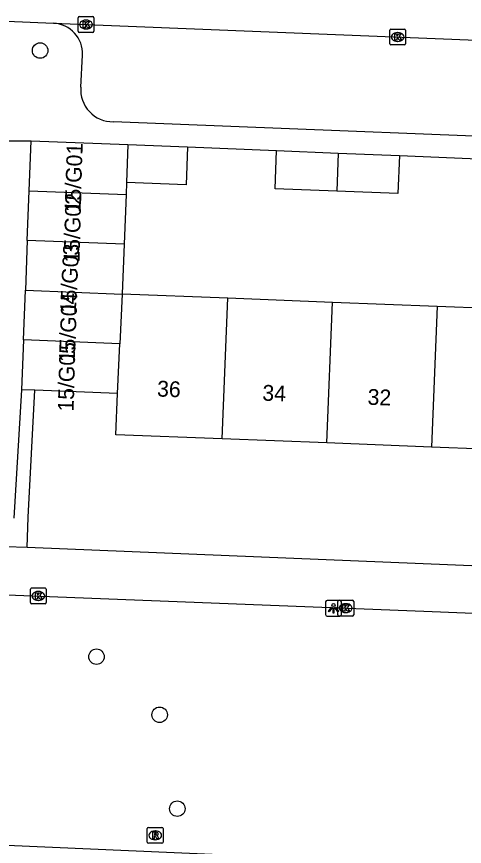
# Model space of a CAD drawing. Extents: x 160732 to 162105, y 387428 to 388479.
# Drawn here: x 161500.6 to 161528.9, y 387874.9 to 387927.4 of the extents above; entities that cross this region are included whole.
import ezdxf

# ---------------------------------------------------------------- set-up
doc = ezdxf.new("R2010")
doc.units = 0
for name, color, linetype in [('IMGEO_Boom', 7, 'Continuous'), ('IMGEO_Groenvoorziening', 7, 'Continuous'), ('IMGEO_Kolk', 7, 'Continuous'), ('IMGEO_Lichtpunt', 7, 'Continuous'), ('IMGEO_Pand', 7, 'Continuous'), ('IMGEO_Pand_nummerreeks', 7, 'Continuous'), ('IMGEO_Parkeervlak_open', 7, 'Continuous'), ('IMGEO_Rijbaan_lokaal_open', 7, 'Continuous'), ('IMGEO_Rioolput', 7, 'Continuous'), ('IMGEO_Voetpad_open', 7, 'Continuous')]:
    doc.layers.add(name, color=color, linetype=linetype)

msp = doc.modelspace()

# ---------------------------------------------------------------- linework, layer by layer
at = {"layer": 'IMGEO_Boom'}
for centre in [(161502.097, 387925.221), (161505.658, 387886.922), (161509.644, 387883.251), (161510.758, 387877.316)]:
    msp.add_circle(centre, 0.489, dxfattribs=at)
at = {"layer": 'IMGEO_Groenvoorziening'}
msp.add_lwpolyline([(161501.277, 387893.831), (161501.347, 387895.745), (161501.766, 387903.757)], dxfattribs=at)
at = {"layer": 'IMGEO_Kolk'}
for p, q in [((161504.494, 387926.441), (161504.494, 387927.293)), ((161504.569, 387927.367), (161505.421, 387927.367)), ((161504.982, 387927.147), (161505.007, 387927.147)), ((161505.495, 387927.293), (161505.495, 387926.441)), ((161505.005, 387926.587), (161504.98, 387926.587)), ((161524.176, 387925.649), (161524.176, 387926.501)), ((161524.251, 387926.575), (161525.103, 387926.575)), ((161525.177, 387926.501), (161525.177, 387925.649)), ((161505.421, 387926.367), (161504.569, 387926.367)), ((161524.664, 387926.355), (161524.689, 387926.355)), ((161525.103, 387925.575), (161524.251, 387925.575)), ((161524.687, 387925.795), (161524.662, 387925.795)), ((161501.557, 387891.262), (161502.409, 387891.262)), ((161501.482, 387890.336), (161501.482, 387891.188)), ((161501.97, 387891.042), (161501.995, 387891.042)), ((161502.483, 387891.188), (161502.483, 387890.336)), ((161502.409, 387890.262), (161501.557, 387890.262)), ((161501.993, 387890.482), (161501.968, 387890.482)), ((161520.897, 387889.565), (161520.897, 387890.417)), ((161520.972, 387890.491), (161521.824, 387890.491)), ((161521.385, 387890.271), (161521.41, 387890.271)), ((161521.898, 387890.417), (161521.898, 387889.565)), ((161521.408, 387889.711), (161521.383, 387889.711)), ((161521.824, 387889.491), (161520.972, 387889.491))]:
    msp.add_line(p, q, dxfattribs=at)
for points in [[(161504.494, 387926.441), (161504.494, 387927.293)], [(161504.569, 387927.367), (161505.421, 387927.367)], [(161504.815, 387927.067), (161504.938, 387927.067), (161504.938, 387926.916), (161505.068, 387927.067), (161505.232, 387927.067), (161505.086, 387926.916), (161505.239, 387926.667), (161505.087, 387926.667), (161505.002, 387926.831), (161504.938, 387926.764), (161504.938, 387926.667), (161504.815, 387926.667), (161504.815, 387927.067)], [(161505.495, 387927.293), (161505.495, 387926.441)], [(161524.176, 387925.649), (161524.176, 387926.501)], [(161524.251, 387926.575), (161525.103, 387926.575)], [(161525.177, 387926.501), (161525.177, 387925.649)], [(161505.421, 387926.367), (161504.569, 387926.367)], [(161524.497, 387926.275), (161524.62, 387926.275), (161524.62, 387926.124), (161524.75, 387926.275), (161524.914, 387926.275), (161524.768, 387926.124), (161524.921, 387925.875), (161524.769, 387925.875), (161524.684, 387926.039), (161524.62, 387925.972), (161524.62, 387925.875), (161524.497, 387925.875), (161524.497, 387926.275)], [(161525.103, 387925.575), (161524.251, 387925.575)], [(161501.557, 387891.262), (161502.409, 387891.262)], [(161501.482, 387890.336), (161501.482, 387891.188)], [(161501.803, 387890.962), (161501.926, 387890.962), (161501.926, 387890.811), (161502.056, 387890.962), (161502.22, 387890.962), (161502.074, 387890.811), (161502.227, 387890.562), (161502.075, 387890.562), (161501.99, 387890.726), (161501.926, 387890.659), (161501.926, 387890.562), (161501.803, 387890.562), (161501.803, 387890.962)], [(161502.483, 387891.188), (161502.483, 387890.336)], [(161502.409, 387890.262), (161501.557, 387890.262)], [(161520.897, 387889.565), (161520.897, 387890.417)], [(161520.972, 387890.491), (161521.824, 387890.491)], [(161521.898, 387890.417), (161521.898, 387889.565)], [(161521.218, 387890.191), (161521.341, 387890.191), (161521.341, 387890.04), (161521.471, 387890.191), (161521.635, 387890.191), (161521.489, 387890.04), (161521.642, 387889.791), (161521.49, 387889.791), (161521.405, 387889.955), (161521.341, 387889.888), (161521.341, 387889.791), (161521.218, 387889.791), (161521.218, 387890.191)], [(161521.824, 387889.491), (161520.972, 387889.491)]]:
    msp.add_lwpolyline(points, dxfattribs=at)
for centre, start, end in [((161504.571, 387927.291), 91.552, 178.448), ((161504.571, 387927.291), 91.552, 178.448), ((161505.419, 387927.291), 1.552, 88.448), ((161505.419, 387927.291), 1.552, 88.448), ((161504.571, 387926.443), 181.552, 268.448), ((161504.571, 387926.443), 181.552, 268.448), ((161505.419, 387926.443), 271.552, 358.448), ((161505.419, 387926.443), 271.552, 358.448), ((161524.253, 387926.499), 91.552, 178.448), ((161524.253, 387926.499), 91.552, 178.448), ((161525.101, 387926.499), 1.552, 88.448), ((161525.101, 387926.499), 1.552, 88.448), ((161524.253, 387925.651), 181.552, 268.448), ((161524.253, 387925.651), 181.552, 268.448), ((161525.101, 387925.651), 271.552, 358.448), ((161525.101, 387925.651), 271.552, 358.448), ((161501.559, 387891.186), 91.552, 178.448), ((161501.559, 387891.186), 91.552, 178.448), ((161502.407, 387891.186), 1.552, 88.448), ((161502.407, 387891.186), 1.552, 88.448), ((161501.559, 387890.338), 181.552, 268.448), ((161501.559, 387890.338), 181.552, 268.448), ((161502.407, 387890.338), 271.552, 358.448), ((161502.407, 387890.338), 271.552, 358.448), ((161520.974, 387890.415), 91.552, 178.448), ((161520.974, 387890.415), 91.552, 178.448), ((161521.822, 387890.415), 1.552, 88.448), ((161521.822, 387890.415), 1.552, 88.448), ((161520.974, 387889.567), 181.552, 268.448), ((161520.974, 387889.567), 181.552, 268.448), ((161521.822, 387889.567), 271.552, 358.448), ((161521.822, 387889.567), 271.552, 358.448)]:
    msp.add_arc(centre, 0.0765, start, end, dxfattribs=at)
for centre, major_axis, ratio, start_param, end_param in [((161504.981, 387926.867), (-0.387, 0.002), 0.722429, 4.712389, 7.853982), ((161505.006, 387926.867), (-0.39, 0.002), 0.717154, 1.570796, 4.712389), ((161524.663, 387926.075), (-0.387, 0.002), 0.722429, 4.712389, 7.853982), ((161524.688, 387926.075), (-0.39, 0.002), 0.717154, 1.570796, 4.712389), ((161501.969, 387890.762), (-0.387, 0.002), 0.722429, 4.712389, 7.853982), ((161501.994, 387890.762), (-0.39, 0.002), 0.717154, 1.570796, 4.712389), ((161521.384, 387889.991), (-0.387, 0.002), 0.722429, 4.712389, 7.853982), ((161521.409, 387889.991), (-0.39, 0.002), 0.717154, 1.570796, 4.712389)]:
    msp.add_ellipse(centre, major_axis=major_axis, ratio=ratio, start_param=start_param, end_param=end_param, dxfattribs=at)
at = {"layer": 'IMGEO_Lichtpunt'}
for p, q in [((161520.126, 387890.385), (161520.126, 387889.578)), ((161520.126, 387890.385), (161520.126, 387889.578)), ((161521.028, 387890.48), (161520.22, 387890.48)), ((161521.028, 387890.48), (161520.22, 387890.48)), ((161521.122, 387889.578), (161521.122, 387890.385)), ((161521.122, 387889.578), (161521.122, 387890.385)), ((161520.22, 387889.484), (161521.028, 387889.484)), ((161520.22, 387889.484), (161521.028, 387889.484))]:
    msp.add_line(p, q, dxfattribs=at)
for points in [[(161520.5, 387890.049), (161520.539, 387890.021), (161520.351, 387889.759), (161520.313, 387889.786), (161520.5, 387890.049)], [(161520.602, 387890.001), (161520.649, 387890.001), (161520.649, 387889.679), (161520.602, 387889.679), (161520.602, 387890.001)], [(161520.712, 387890.021), (161520.75, 387890.048), (161520.937, 387889.786), (161520.898, 387889.758), (161520.712, 387890.021)]]:
    msp.add_lwpolyline(points, dxfattribs=at)
msp.add_circle((161520.625, 387890.183), 0.0994, dxfattribs=at)
for centre, start, end in [((161520.22, 387890.385), 90, 180), ((161520.22, 387890.385), 90, 180), ((161521.028, 387890.385), 0, 90), ((161521.028, 387890.385), 0, 90), ((161520.22, 387889.578), 180, 270), ((161520.22, 387889.578), 180, 270), ((161521.028, 387889.578), 270, 0), ((161521.028, 387889.578), 270, 360)]:
    msp.add_arc(centre, 0.0946, start, end, dxfattribs=at)
at = {"layer": 'IMGEO_Pand'}
for points in [[(161501.408, 387916.364), (161501.531, 387919.508)], [(161501.531, 387919.508), (161507.643, 387919.28)], [(161507.643, 387919.28), (161507.55, 387916.887)], [(161511.413, 387919.13), (161511.31, 387916.727), (161507.55, 387916.887)], [(161507.643, 387919.28), (161511.413, 387919.13)], [(161520.83, 387916.331), (161516.937, 387916.48), (161517.03, 387918.901)], [(161517.03, 387918.901), (161520.924, 387918.743)], [(161520.924, 387918.743), (161520.83, 387916.331)], [(161524.786, 387918.586), (161524.695, 387916.183), (161520.83, 387916.331)], [(161520.924, 387918.743), (161524.786, 387918.586)], [(161507.55, 387916.887), (161507.52, 387916.126)], [(161501.285, 387913.221), (161501.408, 387916.364)], [(161501.408, 387916.364), (161507.52, 387916.126)], [(161507.52, 387916.126), (161507.397, 387912.982)], [(161501.285, 387913.221), (161501.163, 387910.077)], [(161507.397, 387912.982), (161501.285, 387913.221)], [(161507.397, 387912.982), (161507.275, 387909.849)], [(161501.04, 387906.934), (161501.163, 387910.077)], [(161501.163, 387910.077), (161507.274, 387909.838)], [(161507.274, 387909.838), (161507.125, 387906.696)], [(161507.275, 387909.849), (161507.274, 387909.838)], [(161507.275, 387909.849), (161513.949, 387909.588)], [(161513.601, 387900.682), (161513.949, 387909.588)], [(161513.949, 387909.588), (161520.556, 387909.329)], [(161520.208, 387900.424), (161520.556, 387909.329)], [(161520.556, 387909.329), (161527.163, 387909.071)], [(161527.163, 387909.071), (161526.815, 387900.165)], [(161527.163, 387909.071), (161533.77, 387908.812)], [(161501.04, 387906.934), (161500.917, 387903.79)], [(161507.125, 387906.696), (161501.04, 387906.934)], [(161506.975, 387903.553), (161507.125, 387906.696)], [(161501.766, 387903.757), (161500.917, 387903.79)], [(161506.975, 387903.553), (161501.766, 387903.757)], [(161513.601, 387900.682), (161506.873, 387900.945), (161506.975, 387903.553)], [(161520.208, 387900.424), (161513.601, 387900.682)], [(161526.815, 387900.165), (161520.208, 387900.424)], [(161533.422, 387899.907), (161526.815, 387900.165)]]:
    msp.add_lwpolyline(points, dxfattribs=at)
at = {"layer": 'IMGEO_Parkeervlak_open'}
msp.add_lwpolyline([(161500.917, 387903.79), (161500.433, 387895.684)], dxfattribs=at)
at = {"layer": 'IMGEO_Rijbaan_lokaal_open'}
for points in [[(161496.848, 387927.196), (161500, 387927.069), (161502.944, 387926.951)], [(161502.944, 387926.951), (161544.321, 387925.286)]]:
    msp.add_lwpolyline(points, dxfattribs=at)
at = {"layer": 'IMGEO_Rioolput'}
for p, q in [((161508.863, 387875.21), (161508.863, 387876.062)), ((161508.938, 387876.136), (161509.79, 387876.136)), ((161509.864, 387876.062), (161509.864, 387875.21)), ((161509.351, 387875.916), (161509.376, 387875.916)), ((161509.79, 387875.136), (161508.938, 387875.136)), ((161509.374, 387875.356), (161509.349, 387875.356))]:
    msp.add_line(p, q, dxfattribs=at)
for points in [[(161508.863, 387875.21), (161508.863, 387876.062)], [(161508.938, 387876.136), (161509.79, 387876.136)], [(161509.864, 387876.062), (161509.864, 387875.21)], [(161509.452, 387875.834), (161509.2, 387875.836), (161509.2, 387875.436)], [(161509.2, 387875.436), (161509.324, 387875.436), (161509.324, 387875.598), (161509.335, 387875.598)], [(161509.378, 387875.755), (161509.324, 387875.755), (161509.324, 387875.674)], [(161509.324, 387875.674), (161509.376, 387875.674)], [(161509.382, 387875.569), (161509.453, 387875.436), (161509.593, 387875.436), (161509.528, 387875.562)], [(161509.79, 387875.136), (161508.938, 387875.136)]]:
    msp.add_lwpolyline(points, dxfattribs=at)
for centre, radius, start, end in [((161508.94, 387876.06), 0.0765, 91.552, 178.448), ((161508.94, 387876.06), 0.0765, 91.552, 178.448), ((161509.788, 387876.06), 0.0765, 1.552, 88.448), ((161509.788, 387876.06), 0.0765, 1.552, 88.448), ((161509.334, 387875.545), 0.0533, 26.0293, 88.6989), ((161509.36, 387875.863), 0.19, 274.7715, 282.9687), ((161509.384, 387875.659), 0.0964, 77.0061, 93.1865), ((161509.398, 387875.716), 0.0378, 276.6634, 79.6772), ((161509.451, 387875.724), 0.109, 350.3612, 89.416), ((161509.449, 387875.724), 0.112, 277.5842, 350.9817), ((161509.433, 387875.509), 0.108, 29.5134, 73.7905), ((161508.94, 387875.212), 0.0765, 181.552, 268.448), ((161508.94, 387875.212), 0.0765, 181.552, 268.448), ((161509.788, 387875.212), 0.0765, 271.552, 358.448), ((161509.788, 387875.212), 0.0765, 271.552, 358.448)]:
    msp.add_arc(centre, radius, start, end, dxfattribs=at)
for centre, major_axis, ratio, start_param, end_param in [((161509.35, 387875.636), (-0.387, 0.002), 0.722429, 4.712389, 7.853982), ((161509.375, 387875.636), (-0.39, 0.002), 0.717154, 1.570796, 4.712389)]:
    msp.add_ellipse(centre, major_axis=major_axis, ratio=ratio, start_param=start_param, end_param=end_param, dxfattribs=at)
at = {"layer": 'IMGEO_Voetpad_open'}
for points in [[(161504.671, 387922.917), (161504.778, 387924.935)], [(161540.595, 387919.369), (161506.721, 387920.728)], [(161498.61, 387919.564), (161500, 387919.515), (161501.531, 387919.508)], [(161511.413, 387919.13), (161517.03, 387918.901)], [(161524.786, 387918.586), (161530.242, 387918.364)], [(161501.277, 387893.831), (161498.531, 387893.912)], [(161544.666, 387892.026), (161501.277, 387893.831)], [(161497.79, 387890.927), (161500, 387890.839), (161526.329, 387889.794), (161552.423, 387888.742)], [(161550.911, 387872.751), (161500, 387874.999), (161497.243, 387875.119)]]:
    msp.add_lwpolyline(points, dxfattribs=at)
for centre, radius, start, end in [((161502.845, 387925.019), 1.935, 357.5164, 87.0706), ((161506.672, 387922.737), 2.01, 174.8597, 271.3841)]:
    msp.add_arc(centre, radius, start, end, dxfattribs=at)

# ---------------------------------------------------------------- texts
at = {"layer": 'IMGEO_Pand_nummerreeks'}
for s, rotation, p in [('15/G01', 88.0251, (161504.64, 387914.989)), ('15/G02', 88.3977, (161504.579, 387911.817)), ('15/G03', 87.117, (161504.348, 387908.611)), ('15/G04', 87.5634, (161504.274, 387905.516)), ('15/G05', 88.4198, (161504.209, 387902.4)), ('36', 357.7614, (161509.47, 387903.365)), ('34', 357.7614, (161516.117, 387903.105)), ('32', 357.7614, (161522.761, 387902.845))]:
    msp.add_text(s, height=1, rotation=rotation, dxfattribs=at).set_placement(p)

doc.saveas('drawing.dxf')
